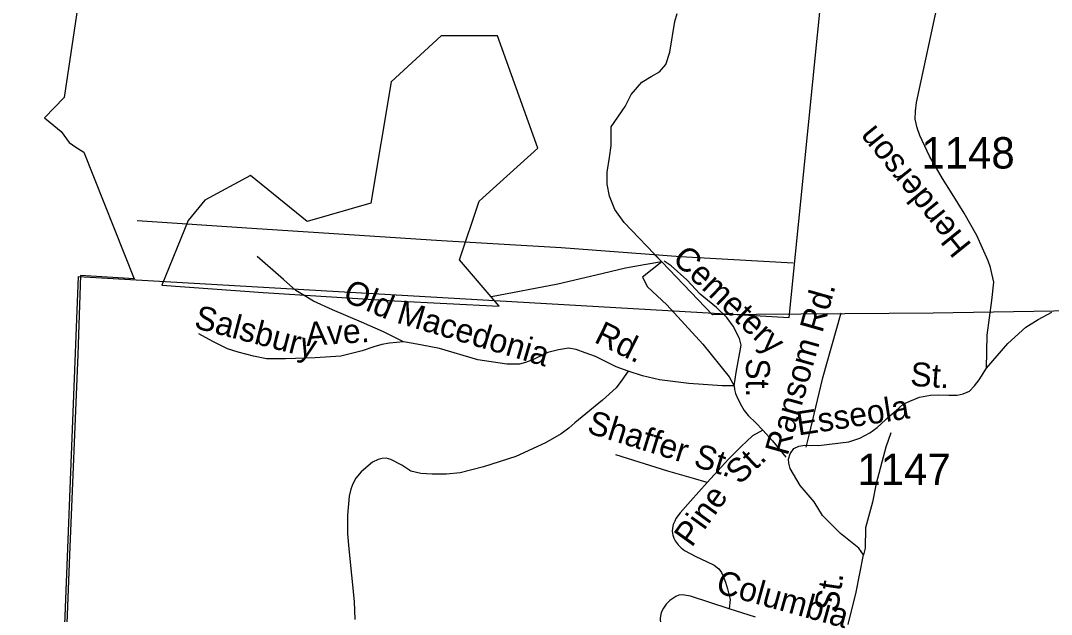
# Model space of a CAD drawing. Extents: x 990631 to 1056237, y 535999 to 585651.
# Drawn here: x 997020 to 1001128, y 559531 to 561895 of the extents above; entities that cross this region are included whole.
import ezdxf

# ---------------------------------------------------------------- set-up
doc = ezdxf.new("R2010")
doc.units = 0
for name, color, linetype in [('Exist Boundary Political City Limit New', 7, 'Continuous'), ('Exist Boundary Political City Limit New Hole', 7, 'Continuous'), ('Exist Boundary Political City Limit Old', 7, 'Continuous'), ('Exist Boundary Political CountyLine', 7, 'Continuous'), ('Exist Road Non-System Type 51', 7, 'Continuous'), ('Exist Road Non-System Type 51 Label', 7, 'Continuous'), ('Exist Road Secondary Type 51 Attributed', 7, 'Continuous'), ('Exist Road Secondary Type 51 Label', 7, 'Continuous'), ('Exist Road Secondary Type 51 Number Label', 7, 'Continuous')]:
    doc.layers.add(name, color=color, linetype=linetype)

msp = doc.modelspace()

# ---------------------------------------------------------------- linework, layer by layer
at = {"layer": 'Exist Boundary Political City Limit New'}
for points in [[(997287.3, 562212.8), (997193.9, 561589.8), (997116.1, 561508), (997182.2, 561453.4), (997213.4, 561410.6), (997240.6, 561391.1), (997271.8, 561371.7), (997473.4, 560867.4), (997258.8, 560880.4), (997248.1, 560565.8), (997215.4, 559766.4), (997165.4, 558509.2), (997096.1, 556728.4), (997064.9, 555976.8), (997032.1, 554993.6), (997976.4, 554966.1)], [(999627.9, 561891.8), (999636.9, 561923.4)], [(1001538.9, 560745.4), (1000657, 560730.8), (999777.2, 560723.6), (999575.9, 560934.8), (999425.1, 561092.1), (999388.7, 561143.2), (999366.4, 561196.1), (999358.1, 561244.2), (999357.7, 561292.2), (999367.6, 561350.1), (999373.2, 561398.8), (999374.1, 561472.9), (999429.3, 561553.1), (999453.9, 561601.2), (999495.6, 561650.9), (999532.4, 561672.6), (999565.8, 561691.6), (999592.1, 561720.8), (999607.8, 561770.4), (999627.9, 561891.8)]]:
    msp.add_lwpolyline(points, dxfattribs=at)
at = {"layer": 'Exist Boundary Political City Limit New Hole'}
msp.add_lwpolyline([(998497.2, 561652.1), (998415.5, 561169.2), (998162.6, 561095.2), (997937, 561278.2), (997754.1, 561180.9), (997688, 561099.1), (997583.5, 560842.6), (997986.9, 560813.2), (998510.7, 560779.1), (998927.6, 560758.8), (998769.6, 560943.4), (998847.4, 561177), (999080.8, 561387.2), (998921.3, 561835.1), (998695.6, 561835.1), (998497.2, 561652.1)], dxfattribs=at)
at = {"layer": 'Exist Boundary Political City Limit Old'}
msp.add_lwpolyline([(1000099, 560929), (999649.7, 560954.3), (999174.7, 560990.1), (998697.2, 561018.1), (997942.3, 561067.4), (997484.3, 561098.7)], dxfattribs=at)
at = {"layer": 'Exist Boundary Political CountyLine'}
for points in [[(998707, 546620.1), (998768.4, 547288.4), (998835.1, 547966.7), (998916.8, 548792.5), (998991.2, 549584.6), (999111.7, 550801.4), (999167.8, 551397.9), (999229.7, 552060.2), (999297, 552754.5), (999373.1, 553532.6), (999431, 554135), (999500.6, 554839.1), (999504.7, 554901), (997102.8, 554995.1), (997020.3, 554998), (997026.3, 555160.3), (997250.5, 560876.2), (1000082.8, 560713.6), (1000385.5, 563731), (1000441.4, 564287.1), (1000460.4, 564476.5), (1000472.3, 564594.7), (1000608.5, 565973.2)], [(998637.8, 545891.8), (998696.2, 546502.4), (998768.4, 547288.4), (998835.1, 547966.7), (998916.8, 548792.5), (998991.2, 549584.6), (999111.7, 550801.4), (999167.8, 551397.9), (999229.7, 552060.2), (999297, 552754.5), (999373.1, 553532.6), (999431, 554135), (999500.6, 554839.1), (999504.7, 554901), (997102.8, 554995.1), (997020.3, 554998), (997026.3, 555160.3), (997250.5, 560876.2), (1000082.8, 560713.6), (1000385.5, 563731), (1000441.4, 564287.1), (1000460.4, 564476.5), (1000472.3, 564594.7), (1000608.5, 565973.2)]]:
    msp.add_lwpolyline(points, dxfattribs=at)
at = {"layer": 'Exist Road Non-System Type 51'}
for p, q in [((999549.2, 560961.8), (999575.9, 560934.7)), ((999948.9, 559519.4), (999844, 559552.9))]:
    msp.add_line(p, q, dxfattribs=at)
for points in [[(998546.6, 560616.8), (998465.8, 560655.6), (998379.2, 560694.6), (998262.7, 560744.4), (998187.8, 560778.9), (998150.4, 560800.3), (998117.2, 560821.3), (998068.5, 560864.9), (997963.5, 560956.7)], [(999575.9, 560934.7), (999505.5, 560923.2), (999431, 560909.7), (999314, 560881.4), (999160.6, 560846.5), (998896.7, 560795.4)], [(999575.9, 560934.7), (999498.4, 560874.5), (999517.9, 560835.4), (999596.1, 560763.7), (999739.5, 560607.2), (999843.8, 560476.8), (999863.5, 560440.8)], [(999863.5, 560440.8), (999871.4, 560494.6), (999892, 560603.1), (999884.9, 560629.5), (999859.6, 560678.6), (999834.6, 560713), (999794, 560753.6), (999728.4, 560806.8), (999675.3, 560863), (999612.8, 560919.3), (999584.7, 560938)], [(1000289.4, 560730.9), (1000214.7, 560467.1), (1000161.2, 560244.7), (1000149.6, 560197.1)], [(998546.6, 560616.8), (998490.3, 560610.7), (998460.2, 560605.7), (998427.8, 560596.8), (998381.3, 560580.3), (998296.4, 560559.2), (998194.2, 560552.7), (998075.9, 560548.5), (997999.9, 560549), (997948.3, 560558.9), (997886.8, 560574.9), (997845.3, 560588.3), (997786.3, 560618.3), (997731, 560648.1)], [(999441.3, 560498.9), (999393.9, 560516.5), (999311.1, 560557.4), (999269.6, 560572.8), (999234, 560585.9), (999204.1, 560590.9), (999164, 560584.3), (999121.5, 560573.6), (999064.5, 560545.5), (999032.1, 560534.6), (999008, 560527.5), (998957.9, 560527.1), (998842.5, 560545), (998689.7, 560590.1), (998620.2, 560602.5), (998584.3, 560609.6), (998546.6, 560616.8)], [(999441.3, 560498.9), (999416, 560463.8), (999393, 560432.5), (999339.4, 560384.3), (999228.3, 560293.9), (999205.5, 560272.6), (999174.8, 560249.6), (999111.5, 560213.9), (998993.5, 560159.6), (998864.3, 560118), (998771.4, 560095.1), (998717, 560088.8), (998661, 560088.7), (998615.1, 560092.3), (998575.5, 560101.7), (998540.1, 560124.8), (998495, 560148.3), (998477.1, 560152.9), (998461, 560151.4), (998445, 560147.9), (998422.5, 560136.8), (998377.1, 560098.3), (998356.4, 560072.9), (998343.6, 560051.3), (998336.9, 560029.4), (998330, 560001.8), (998323.4, 559925.9), (998323, 559851.9), (998328.9, 559791.5), (998349.9, 559582.8), (998351.7, 559510.6)], [(999863.5, 560440.8), (999815.4, 560440.5), (999683.8, 560450.8), (999566.3, 560464.8), (999498.8, 560480.9), (999441.3, 560498.9)], [(999863.5, 560440.8), (999865.2, 560426.7), (999868.7, 560410.7), (999879.8, 560386.2), (999892.9, 560361.8), (999904.3, 560343.5), (999919.7, 560323), (999950.7, 560293.8), (999977.8, 560265)], [(999977.8, 560265), (999937.1, 560242.2), (999891.6, 560199.7), (999841.8, 560149.3), (999756.7, 560056.2)], [(999977.8, 560265), (1000016.3, 560221.6), (1000070.2, 560157.7)], [(1000487.7, 560253.9), (1000467.9, 560196.5), (1000429, 560051.6), (1000414.5, 559978.1), (1000387, 559875), (1000385.5, 559794.5), (1000379.5, 559768.7)], [(999756.7, 560056.2), (999701.2, 560072.1), (999600.1, 560101.4), (999392.2, 560166.4)], [(999756.7, 560056.2), (999690.2, 559982.3), (999648.6, 559935.7), (999631.7, 559912.3), (999627.5, 559902.4), (999621.1, 559888.5), (999618.6, 559874.7), (999616.1, 559862.8), (999619.6, 559846.7), (999623.2, 559834.4), (999629, 559824.3), (999640.2, 559807.9), (999652, 559795.4), (999665.6, 559785), (999710.9, 559761.4), (999754.1, 559742), (999783.7, 559727), (999803.2, 559712.4), (999812.7, 559698), (999820.4, 559683.8), (999829.5, 559659.4), (999836.6, 559633.3), (999847.3, 559590.8), (999844, 559552.9)], [(999844, 559552.9), (999689.5, 559604), (999657.6, 559609.3), (999643.6, 559607.5), (999631.5, 559602), (999607, 559586.9), (999592.5, 559571.4), (999581.9, 559555.6), (999573.4, 559537.9), (999568.5, 559516), (999571, 559470), (999572.4, 559387.9)]]:
    msp.add_lwpolyline(points, dxfattribs=at)
at = {"layer": 'Exist Road Secondary Type 51 Attributed'}
for points in [[(1000868.7, 560511.7), (1000871.8, 560642.8), (1000890.2, 560781.5), (1000898.3, 560853.6), (1000890.5, 560888.8), (1000885.6, 560912.5), (1000875.4, 560939), (1000831.4, 561039.6), (1000780.8, 561128.8), (1000732.3, 561206.3), (1000693.7, 561267), (1000642.4, 561355.4), (1000603.8, 561437.6), (1000592.9, 561468.8), (1000584.8, 561503.6), (1000586.8, 561534.3), (1000590.9, 561569.2), (1000683.8, 562002.6)], [(1000868.7, 560511.7), (1000954.9, 560610.3), (1001026.2, 560674.7), (1001074.7, 560705.4), (1001130.1, 560734.9)], [(1000318.2, 559491.1), (1000349.8, 559619.1), (1000379.5, 559768.7), (1000360.2, 559795), (1000327.5, 559820.7), (1000287.9, 559853.4), (1000253.2, 559887.1), (1000215.6, 559924.8), (1000182.4, 559979.7), (1000127, 560044.1), (1000086.4, 560111.5), (1000081.4, 560133.3), (1000080.4, 560149.2), (1000087.4, 560170), (1000101.2, 560191.8), (1000121, 560200.7), (1000145.8, 560204.6), (1000200, 560203.5), (1000320.6, 560218), (1000365.2, 560232.9), (1000404.8, 560253.7), (1000433.5, 560275.5), (1000484, 560321.1), (1000507.8, 560341.9), (1000537.6, 560368.3), (1000564.2, 560379.5), (1000602.8, 560395.4), (1000645.9, 560403.7), (1000679.6, 560404.7), (1000719.2, 560403.7), (1000751.9, 560403.7), (1000776.6, 560408.7), (1000801.4, 560419.6), (1000822.1, 560440.8), (1000840, 560465.1), (1000868.7, 560511.7)]]:
    msp.add_lwpolyline(points, dxfattribs=at)

# ---------------------------------------------------------------- texts
at = {"layer": 'Exist Road Non-System Type 51 Label'}
for s, rotation, p in [('Cemetery', 316.2226, (999613, 560941.4)), ('Cemetery', 316.2226, (999613, 560941.4)), ('Old', 336.8569, (998299.7, 560782.1)), ('Old', 336.8569, (998299.7, 560782.1)), ('Ransom Rd.', 74.1804, (1000076.4, 560159.5)), ('Ransom Rd.', 74.1804, (1000076.4, 560159.5)), ('Macedonia', 343.5504, (998514.2, 560693.2)), ('Macedonia', 343.5504, (998514.2, 560693.2)), ('Salsbury', 345.3757, (997707.5, 560672.6)), ('Salsbury', 345.3757, (997707.5, 560672.6)), ('Ave.', 3.6631, (998159.4, 560599.8)), ('Ave.', 3.6631, (998159.4, 560599.8)), ('Rd.', 333.721, (999301.6, 560616.9)), ('Rd.', 333.721, (999301.6, 560616.9)), ('St.', 269.5982, (999911.5, 560551.1)), ('St.', 269.5982, (999911.5, 560551.1)), ('Shaffer St.', 342.6376, (999272.9, 560255.3)), ('Shaffer St.', 342.6376, (999272.9, 560255.3)), ('St.', 43.0647, (999885, 560044.3)), ('St.', 43.0647, (999885, 560044.3)), ('Pine', 54.2764, (999694.7, 559794.6)), ('Pine', 54.2764, (999694.7, 559794.6)), ('Columbia ', 344.5837, (999786.8, 559618.2))]:
    msp.add_text(s, height=95, rotation=rotation, dxfattribs=at).set_placement(p)
at = {"layer": 'Exist Road Secondary Type 51 Label'}
for s, rotation, p in [('Henderson', 128.9443, (1000813.1, 561002.7)), ('Henderson', 128.9443, (1000813.1, 561002.7)), ('St.', 355.9694, (1000563.7, 560441.8)), ('St.', 355.9694, (1000563.7, 560441.8)), ('Esseola', 8.7765, (1000119.7, 560243.2)), ('Esseola', 8.7765, (1000119.7, 560243.2)), ('St.', 81.4494, (1000277, 559538.3)), ('St.', 81.4494, (1000277, 559538.3))]:
    msp.add_text(s, height=95, rotation=rotation, dxfattribs=at).set_placement(p)
at = {"layer": 'Exist Road Secondary Type 51 Number Label'}
for s, p in [('1148', (1000609.9, 561306.5)), ('1147', (1000354.9, 560046.1))]:
    msp.add_text(s, height=125, dxfattribs=at).set_placement(p)

doc.saveas('drawing.dxf')
